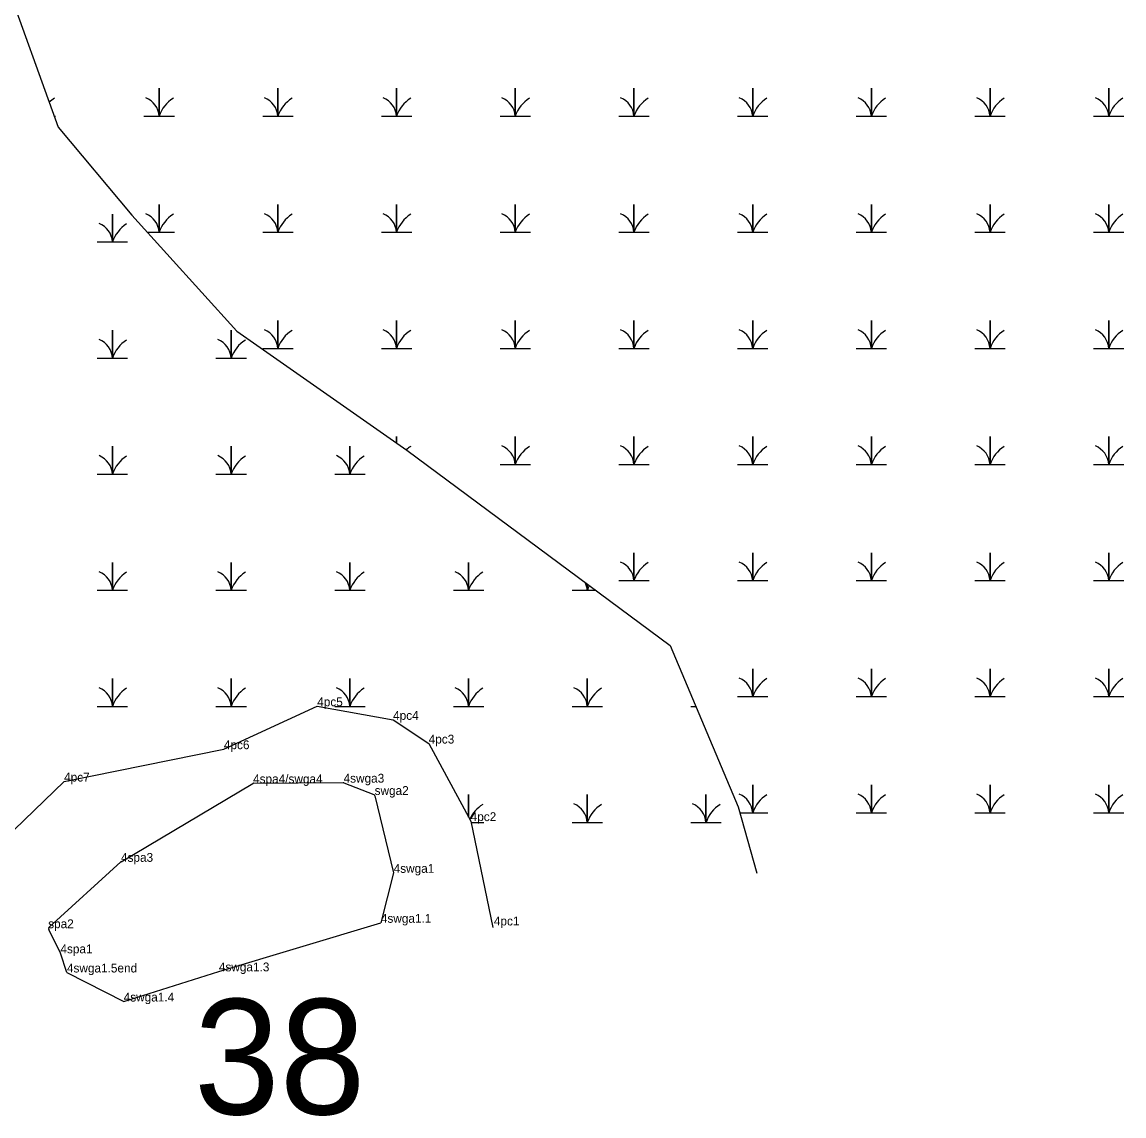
# Model space of a CAD drawing. Extents: x 2072529 to 2268796, y 436423 to 470406.
# Drawn here: x 2104808 to 2105432, y 455716 to 456336 of the extents above; entities that cross this region are included whole.
import ezdxf

# ---------------------------------------------------------------- set-up
doc = ezdxf.new("R2010")
doc.units = 0
for name, color, linetype in [('Default', 7, 'Continuous'), ('Exist Environmental Wetland Boundary', 7, 'Continuous'), ('Exist Environmental Wetland Boundary Cogo Comment', 7, 'Continuous'), ('Exist Hydro Jurisdictional Stream or Body of Water NEU Mitigable', 7, 'Continuous'), ('Exist Hydro Jurisdictional Stream or Body of Water NEU Mitigable Cogo Comment', 7, 'Continuous'), ('Exist Hydro Swamp or Marsh', 7, 'Continuous'), ('Old_Level_20', 7, 'Continuous')]:
    doc.layers.add(name, color=color, linetype=linetype)

msp = doc.modelspace()

# ---------------------------------------------------------------- linework, layer by layer
at = {"layer": 'Exist Environmental Wetland Boundary'}
for points in [[(2104623.88, 456763.58), (2104645.55, 456671.48), (2104712.94, 456555.95), (2104765.9, 456450.04), (2104828.48, 456276.73), (2104870.16, 456226.82), (2104929.58, 456161.19), (2105025.86, 456093.8), (2105175.09, 455983.07), (2105213.61, 455891.61), (2105224.13, 455853.95)], [(2104609.24, 455735.62), (2104621.06, 455780.18), (2104644.33, 455777.94), (2104722.37, 455817.34), (2104735.27, 455837.55), (2104752.11, 455850.33), (2104763.03, 455846.4), (2104748.18, 455876.1), (2104755.02, 455879.71), (2104763.33, 455856.41), (2104791.87, 455867.62), (2104831.75, 455905.88), (2104922.28, 455924.22), (2104975.15, 455948.56), (2105018.14, 455940.86), (2105038.3, 455927.43), (2105062.1, 455883.49), (2105074.69, 455823.25)]]:
    msp.add_lwpolyline(points, dxfattribs=at)
at = {"layer": 'Exist Hydro Jurisdictional Stream or Body of Water NEU Mitigable'}
for p, q in [((2104864.06, 455860.45), (2104938.59, 455904.78)), ((2104939.09, 455904.92), (2104989.9, 455905.26)), ((2104990.27, 455905.19), (2105007.19, 455898.49)), ((2104823.29, 455823.28), (2104863.9, 455860.33))]:
    msp.add_line(p, q, dxfattribs=at)
for points in [[(2105007.79, 455897.8), (2105018.46, 455854.16), (2105011.2, 455825.84)], [(2104833.36, 455797.69), (2104865.51, 455781.23), (2104919.44, 455798.31), (2105011.2, 455825.84)], [(2104833.36, 455797.69), (2104829.66, 455808.56), (2104823.06, 455822.1)]]:
    msp.add_lwpolyline(points, dxfattribs=at)
for centre, start, end in [((2104939.1, 455903.92), 90.38443, 120.74544), ((2104989.9, 455904.26), 68.39894, 90.38443), ((2105006.82, 455897.57), 13.73502, 68.39894), ((2104864.57, 455859.59), 120.74544, 132.37312), ((2104823.96, 455822.54), 132.37312, 205.98818)]:
    msp.add_arc(centre, 1, start, end, dxfattribs=at)
at = {"layer": 'Exist Hydro Swamp or Marsh'}
for points in [[(2104877.01, 456283.01), (2104885.61, 456283.01), (2104885.61, 456298.79), (2104885.61, 456283.01), (2104894.22, 456283.01)], [(2104944.26, 456283.01), (2104952.86, 456283.01), (2104952.86, 456298.79), (2104952.86, 456283.01), (2104961.47, 456283.01)], [(2105011.51, 456283.01), (2105020.11, 456283.01), (2105020.11, 456298.79), (2105020.11, 456283.01), (2105028.72, 456283.01)], [(2105078.76, 456283.01), (2105087.36, 456283.01), (2105087.36, 456298.79), (2105087.36, 456283.01), (2105095.97, 456283.01)], [(2105146.01, 456283.01), (2105154.61, 456283.01), (2105154.61, 456298.79), (2105154.61, 456283.01), (2105163.22, 456283.01)], [(2105213.26, 456283.01), (2105221.86, 456283.01), (2105221.86, 456298.79), (2105221.86, 456283.01), (2105230.47, 456283.01)], [(2105280.51, 456283.01), (2105289.11, 456283.01), (2105289.11, 456298.79), (2105289.11, 456283.01), (2105297.72, 456283.01)], [(2105347.76, 456283.01), (2105356.36, 456283.01), (2105356.36, 456298.79), (2105356.36, 456283.01), (2105364.97, 456283.01)], [(2105415.01, 456283.01), (2105423.61, 456283.01), (2105423.61, 456298.79), (2105423.61, 456283.01), (2105432.22, 456283.01)], [(2104826.22, 456283.01), (2104826.97, 456283.01)], [(2104878.87, 456217.21), (2104885.61, 456217.21), (2104885.61, 456232.99), (2104885.61, 456217.21), (2104894.22, 456217.21)], [(2104944.26, 456217.21), (2104952.86, 456217.21), (2104952.86, 456232.99), (2104952.86, 456217.21), (2104961.47, 456217.21)], [(2105011.51, 456217.21), (2105020.11, 456217.21), (2105020.11, 456232.99), (2105020.11, 456217.21), (2105028.72, 456217.21)], [(2105078.76, 456217.21), (2105087.36, 456217.21), (2105087.36, 456232.99), (2105087.36, 456217.21), (2105095.97, 456217.21)], [(2105146.01, 456217.21), (2105154.61, 456217.21), (2105154.61, 456232.99), (2105154.61, 456217.21), (2105163.22, 456217.21)], [(2105213.26, 456217.21), (2105221.86, 456217.21), (2105221.86, 456232.99), (2105221.86, 456217.21), (2105230.47, 456217.21)], [(2105280.51, 456217.21), (2105289.11, 456217.21), (2105289.11, 456232.99), (2105289.11, 456217.21), (2105297.72, 456217.21)], [(2105347.76, 456217.21), (2105356.36, 456217.21), (2105356.36, 456232.99), (2105356.36, 456217.21), (2105364.97, 456217.21)], [(2105415.01, 456217.21), (2105423.61, 456217.21), (2105423.61, 456232.99), (2105423.61, 456217.21), (2105432.22, 456217.21)], [(2104850.56, 456211.72), (2104859.16, 456211.72), (2104859.16, 456227.5), (2104859.16, 456211.72), (2104867.76, 456211.72)], [(2104944.26, 456151.41), (2104952.86, 456151.41), (2104952.86, 456167.19), (2104952.86, 456151.41), (2104961.47, 456151.41)], [(2105011.51, 456151.41), (2105020.11, 456151.41), (2105020.11, 456167.19), (2105020.11, 456151.41), (2105028.72, 456151.41)], [(2105078.76, 456151.41), (2105087.36, 456151.41), (2105087.36, 456167.19), (2105087.36, 456151.41), (2105095.97, 456151.41)], [(2105146.01, 456151.41), (2105154.61, 456151.41), (2105154.61, 456167.19), (2105154.61, 456151.41), (2105163.22, 456151.41)], [(2105213.26, 456151.41), (2105221.86, 456151.41), (2105221.86, 456167.19), (2105221.86, 456151.41), (2105230.47, 456151.41)], [(2105280.51, 456151.41), (2105289.11, 456151.41), (2105289.11, 456167.19), (2105289.11, 456151.41), (2105297.72, 456151.41)], [(2105347.76, 456151.41), (2105356.36, 456151.41), (2105356.36, 456167.19), (2105356.36, 456151.41), (2105364.97, 456151.41)], [(2105415.01, 456151.41), (2105423.61, 456151.41), (2105423.61, 456167.19), (2105423.61, 456151.41), (2105432.22, 456151.41)], [(2104850.56, 456145.92), (2104859.16, 456145.92), (2104859.16, 456161.7), (2104859.16, 456145.92), (2104867.76, 456145.92)], [(2104917.81, 456145.92), (2104926.41, 456145.92), (2104926.41, 456161.7), (2104926.41, 456145.92), (2104935.01, 456145.92)], [(2105020.11, 456097.82), (2105020.11, 456101.39), (2105020.11, 456097.82)], [(2105078.76, 456085.61), (2105087.36, 456085.61), (2105087.36, 456101.39), (2105087.36, 456085.61), (2105095.97, 456085.61)], [(2105146.01, 456085.61), (2105154.61, 456085.61), (2105154.61, 456101.39), (2105154.61, 456085.61), (2105163.22, 456085.61)], [(2105213.26, 456085.61), (2105221.86, 456085.61), (2105221.86, 456101.39), (2105221.86, 456085.61), (2105230.47, 456085.61)], [(2105280.51, 456085.61), (2105289.11, 456085.61), (2105289.11, 456101.39), (2105289.11, 456085.61), (2105297.72, 456085.61)], [(2105347.76, 456085.61), (2105356.36, 456085.61), (2105356.36, 456101.39), (2105356.36, 456085.61), (2105364.97, 456085.61)], [(2105415.01, 456085.61), (2105423.61, 456085.61), (2105423.61, 456101.39), (2105423.61, 456085.61), (2105432.22, 456085.61)], [(2104850.56, 456080.12), (2104859.16, 456080.12), (2104859.16, 456095.9), (2104859.16, 456080.12), (2104867.76, 456080.12)], [(2104917.81, 456080.12), (2104926.41, 456080.12), (2104926.41, 456095.9), (2104926.41, 456080.12), (2104935.01, 456080.12)], [(2104985.06, 456080.12), (2104993.66, 456080.12), (2104993.66, 456095.9), (2104993.66, 456080.12), (2105002.26, 456080.12)], [(2105146.01, 456019.81), (2105154.61, 456019.81), (2105154.61, 456035.59), (2105154.61, 456019.81), (2105163.22, 456019.81)], [(2105213.26, 456019.81), (2105221.86, 456019.81), (2105221.86, 456035.59), (2105221.86, 456019.81), (2105230.47, 456019.81)], [(2105280.51, 456019.81), (2105289.11, 456019.81), (2105289.11, 456035.59), (2105289.11, 456019.81), (2105297.72, 456019.81)], [(2105347.76, 456019.81), (2105356.36, 456019.81), (2105356.36, 456035.59), (2105356.36, 456019.81), (2105364.97, 456019.81)], [(2105415.01, 456019.81), (2105423.61, 456019.81), (2105423.61, 456035.59), (2105423.61, 456019.81), (2105432.22, 456019.81)], [(2104850.56, 456014.32), (2104859.16, 456014.32), (2104859.16, 456030.1), (2104859.16, 456014.32), (2104867.76, 456014.32)], [(2104917.81, 456014.32), (2104926.41, 456014.32), (2104926.41, 456030.1), (2104926.41, 456014.32), (2104935.01, 456014.32)], [(2104985.06, 456014.32), (2104993.66, 456014.32), (2104993.66, 456030.1), (2104993.66, 456014.32), (2105002.26, 456014.32)], [(2105052.31, 456014.32), (2105060.91, 456014.32), (2105060.91, 456030.1), (2105060.91, 456014.32), (2105069.51, 456014.32)], [(2105119.56, 456014.32), (2105128.16, 456014.32), (2105128.16, 456017.89)], [(2105128.16, 456017.89), (2105128.16, 456014.32), (2105132.98, 456014.32)], [(2105213.26, 455954.01), (2105221.86, 455954.01), (2105221.86, 455969.79), (2105221.86, 455954.01), (2105230.47, 455954.01)], [(2105280.51, 455954.01), (2105289.11, 455954.01), (2105289.11, 455969.79), (2105289.11, 455954.01), (2105297.72, 455954.01)], [(2105347.76, 455954.01), (2105356.36, 455954.01), (2105356.36, 455969.79), (2105356.36, 455954.01), (2105364.97, 455954.01)], [(2105415.01, 455954.01), (2105423.61, 455954.01), (2105423.61, 455969.79), (2105423.61, 455954.01), (2105432.22, 455954.01)], [(2104850.56, 455948.52), (2104859.16, 455948.52), (2104859.16, 455964.3), (2104859.16, 455948.52), (2104867.76, 455948.52)], [(2104917.81, 455948.52), (2104926.41, 455948.52), (2104926.41, 455964.3), (2104926.41, 455948.52), (2104935.01, 455948.52)], [(2104985.06, 455948.52), (2104993.66, 455948.52), (2104993.66, 455964.3), (2104993.66, 455948.52), (2105002.26, 455948.52)], [(2105052.31, 455948.52), (2105060.91, 455948.52), (2105060.91, 455964.3), (2105060.91, 455948.52), (2105069.51, 455948.52)], [(2105119.56, 455948.52), (2105128.16, 455948.52), (2105128.16, 455964.3), (2105128.16, 455948.52), (2105136.76, 455948.52)], [(2105186.81, 455948.52), (2105189.64, 455948.52)], [(2105214.56, 455888.21), (2105221.86, 455888.21), (2105221.86, 455903.99), (2105221.86, 455888.21), (2105230.47, 455888.21)], [(2105280.51, 455888.21), (2105289.11, 455888.21), (2105289.11, 455903.99), (2105289.11, 455888.21), (2105297.72, 455888.21)], [(2105347.76, 455888.21), (2105356.36, 455888.21), (2105356.36, 455903.99), (2105356.36, 455888.21), (2105364.97, 455888.21)], [(2105415.01, 455888.21), (2105423.61, 455888.21), (2105423.61, 455903.99), (2105423.61, 455888.21), (2105432.22, 455888.21)], [(2105060.91, 455885.69), (2105060.91, 455898.5), (2105060.91, 455885.69)], [(2105119.56, 455882.72), (2105128.16, 455882.72), (2105128.16, 455898.5), (2105128.16, 455882.72), (2105136.76, 455882.72)], [(2105186.81, 455882.72), (2105195.41, 455882.72), (2105195.41, 455898.5), (2105195.41, 455882.72), (2105204.01, 455882.72)], [(2105062.26, 455882.72), (2105069.51, 455882.72)]]:
    msp.add_lwpolyline(points, dxfattribs=at)
for centre, radius, start, end in [((2104836.61, 456276.95), 19.22, 122.12745, 133.51645), ((2104873.35, 456282.12), 12.3, 4.14034, 67.53497), ((2104903.86, 456276.95), 19.22, 122.12745, 161.62219), ((2104940.6, 456282.12), 12.3, 4.14034, 67.53497), ((2104971.11, 456276.95), 19.22, 122.12745, 161.62219), ((2105007.85, 456282.12), 12.3, 4.14034, 67.53497), ((2105038.36, 456276.95), 19.22, 122.12745, 161.62219), ((2105075.1, 456282.12), 12.3, 4.14034, 67.53497), ((2105105.61, 456276.95), 19.22, 122.12745, 161.62219), ((2105142.35, 456282.12), 12.3, 4.14034, 67.53497), ((2105172.86, 456276.95), 19.22, 122.12745, 161.62219), ((2105209.6, 456282.12), 12.3, 4.14034, 67.53497), ((2105240.11, 456276.95), 19.22, 122.12745, 161.62219), ((2105276.85, 456282.12), 12.3, 4.14034, 67.53497), ((2105307.36, 456276.95), 19.22, 122.12745, 161.62219), ((2105344.1, 456282.12), 12.3, 4.14034, 67.53497), ((2105374.61, 456276.95), 19.22, 122.12745, 161.62219), ((2105411.35, 456282.12), 12.3, 4.14034, 67.53497), ((2105441.86, 456276.95), 19.22, 122.12745, 161.62219), ((2104846.9, 456210.83), 12.3, 4.14034, 67.53497), ((2104877.41, 456205.66), 19.22, 122.12745, 161.62219), ((2104873.35, 456216.32), 12.3, 4.14034, 67.53497), ((2104903.86, 456211.15), 19.22, 122.12745, 161.62219), ((2104940.6, 456216.32), 12.3, 4.14034, 67.53497), ((2104971.11, 456211.15), 19.22, 122.12745, 161.62219), ((2105007.85, 456216.32), 12.3, 4.14034, 67.53497), ((2105038.36, 456211.15), 19.22, 122.12745, 161.62219), ((2105075.1, 456216.32), 12.3, 4.14034, 67.53497), ((2105105.61, 456211.15), 19.22, 122.12745, 161.62219), ((2105142.35, 456216.32), 12.3, 4.14034, 67.53497), ((2105172.86, 456211.15), 19.22, 122.12745, 161.62219), ((2105209.6, 456216.32), 12.3, 4.14034, 67.53497), ((2105240.11, 456211.15), 19.22, 122.12745, 161.62219), ((2105276.85, 456216.32), 12.3, 4.14034, 67.53497), ((2105307.36, 456211.15), 19.22, 122.12745, 161.62219), ((2105344.1, 456216.32), 12.3, 4.14034, 67.53497), ((2105374.61, 456211.15), 19.22, 122.12745, 161.62219), ((2105411.35, 456216.32), 12.3, 4.14034, 67.53497), ((2105441.86, 456211.15), 19.22, 122.12745, 161.62219), ((2104940.6, 456150.52), 12.3, 4.14034, 67.53497), ((2104971.11, 456145.35), 19.22, 122.12745, 161.62219), ((2105007.85, 456150.52), 12.3, 4.14034, 67.53497), ((2105038.36, 456145.35), 19.22, 122.12745, 161.62219), ((2105075.1, 456150.52), 12.3, 4.14034, 67.53497), ((2105105.61, 456145.35), 19.22, 122.12745, 161.62219), ((2105142.35, 456150.52), 12.3, 4.14034, 67.53497), ((2105172.86, 456145.35), 19.22, 122.12745, 161.62219), ((2105209.6, 456150.52), 12.3, 4.14034, 67.53497), ((2105240.11, 456145.35), 19.22, 122.12745, 161.62219), ((2105276.85, 456150.52), 12.3, 4.14034, 67.53497), ((2105307.36, 456145.35), 19.22, 122.12745, 161.62219), ((2105344.1, 456150.52), 12.3, 4.14034, 67.53497), ((2105374.61, 456145.35), 19.22, 122.12745, 161.62219), ((2105411.35, 456150.52), 12.3, 4.14034, 67.53497), ((2105441.86, 456145.35), 19.22, 122.12745, 161.62219), ((2104846.9, 456145.03), 12.3, 4.14034, 67.53497), ((2104877.41, 456139.86), 19.22, 122.12745, 161.62219), ((2104914.15, 456145.03), 12.3, 4.14034, 67.53497), ((2104944.66, 456139.86), 19.22, 122.12745, 161.62219), ((2104846.9, 456079.23), 12.3, 4.14034, 67.53497), ((2104914.15, 456079.23), 12.3, 4.14034, 67.53497), ((2104981.4, 456079.23), 12.3, 4.14034, 67.53497), ((2105038.36, 456079.55), 19.22, 122.12745, 131.4452), ((2105075.1, 456084.72), 12.3, 4.14034, 67.53497), ((2105105.61, 456079.55), 19.22, 122.12745, 161.62219), ((2105142.35, 456084.72), 12.3, 4.14034, 67.53497), ((2105172.86, 456079.55), 19.22, 122.12745, 161.62219), ((2105209.6, 456084.72), 12.3, 4.14034, 67.53497), ((2105240.11, 456079.55), 19.22, 122.12745, 161.62219), ((2105276.85, 456084.72), 12.3, 4.14034, 67.53497), ((2105307.36, 456079.55), 19.22, 122.12745, 161.62219), ((2105344.1, 456084.72), 12.3, 4.14034, 67.53497), ((2105374.61, 456079.55), 19.22, 122.12745, 161.62219), ((2105411.35, 456084.72), 12.3, 4.14034, 67.53497), ((2105441.86, 456079.55), 19.22, 122.12745, 161.62219), ((2104877.41, 456074.06), 19.22, 122.12745, 161.62219), ((2104944.66, 456074.06), 19.22, 122.12745, 161.62219), ((2105011.91, 456074.06), 19.22, 122.12745, 161.62219), ((2105142.35, 456018.92), 12.3, 4.14034, 67.53497), ((2105172.86, 456013.75), 19.22, 122.12745, 161.62219), ((2105209.6, 456018.92), 12.3, 4.14034, 67.53497), ((2105240.11, 456013.75), 19.22, 122.12745, 161.62219), ((2105276.85, 456018.92), 12.3, 4.14034, 67.53497), ((2105307.36, 456013.75), 19.22, 122.12745, 161.62219), ((2105344.1, 456018.92), 12.3, 4.14034, 67.53497), ((2105374.61, 456013.75), 19.22, 122.12745, 161.62219), ((2105411.35, 456018.92), 12.3, 4.14034, 67.53497), ((2105441.86, 456013.75), 19.22, 122.12745, 161.62219), ((2104846.9, 456013.43), 12.3, 4.14034, 67.53497), ((2104877.41, 456008.26), 19.22, 122.12745, 161.62219), ((2104914.15, 456013.43), 12.3, 4.14034, 67.53497), ((2104944.66, 456008.26), 19.22, 122.12745, 161.62219), ((2104981.4, 456013.43), 12.3, 4.14034, 67.53497), ((2105011.91, 456008.26), 19.22, 122.12745, 161.62219), ((2105048.65, 456013.43), 12.3, 4.14034, 67.53497), ((2105079.16, 456008.26), 19.22, 122.12745, 161.62219), ((2105115.9, 456013.43), 12.3, 4.14034, 25.73763), ((2105146.41, 456008.26), 19.22, 152.81116, 161.62219), ((2105209.6, 455953.12), 12.3, 4.14034, 67.53497), ((2105240.11, 455947.95), 19.22, 122.12745, 161.62219), ((2105276.85, 455953.12), 12.3, 4.14034, 67.53497), ((2105307.36, 455947.95), 19.22, 122.12745, 161.62219), ((2105344.1, 455953.12), 12.3, 4.14034, 67.53497), ((2105374.61, 455947.95), 19.22, 122.12745, 161.62219), ((2105411.35, 455953.12), 12.3, 4.14034, 67.53497), ((2105441.86, 455947.95), 19.22, 122.12745, 161.62219), ((2104846.9, 455947.63), 12.3, 4.14034, 67.53497), ((2104877.41, 455942.46), 19.22, 122.12745, 161.62219), ((2104914.15, 455947.63), 12.3, 4.14034, 67.53497), ((2104944.66, 455942.46), 19.22, 122.12745, 161.62219), ((2104981.4, 455947.63), 12.3, 4.14034, 67.53497), ((2105011.91, 455942.46), 19.22, 122.12745, 161.62219), ((2105048.65, 455947.63), 12.3, 4.14034, 67.53497), ((2105079.16, 455942.46), 19.22, 122.12745, 161.62219), ((2105115.9, 455947.63), 12.3, 4.14034, 67.53497), ((2105146.41, 455942.46), 19.22, 122.12745, 161.62219), ((2105209.6, 455887.32), 12.3, 4.14034, 67.53497), ((2105240.11, 455882.15), 19.22, 122.12745, 161.62219), ((2105276.85, 455887.32), 12.3, 4.14034, 67.53497), ((2105307.36, 455882.15), 19.22, 122.12745, 161.62219), ((2105344.1, 455887.32), 12.3, 4.14034, 67.53497), ((2105374.61, 455882.15), 19.22, 122.12745, 161.62219), ((2105411.35, 455887.32), 12.3, 4.14034, 67.53497), ((2105441.86, 455882.15), 19.22, 122.12745, 161.62219), ((2105079.16, 455876.66), 19.22, 122.12745, 156.09006), ((2105115.9, 455881.83), 12.3, 4.14034, 67.53497), ((2105146.41, 455876.66), 19.22, 122.12745, 161.62219), ((2105183.15, 455881.83), 12.3, 4.14034, 67.53497), ((2105213.66, 455876.66), 19.22, 122.12745, 161.62219)]:
    msp.add_arc(centre, radius, start, end, dxfattribs=at)
at = {"layer": 'Old_Level_20'}
for p, q in [((2104975.15, 455948.56), (2104975.15, 455948.56)), ((2105018.14, 455940.86), (2105018.14, 455940.86)), ((2104922.28, 455924.22), (2104922.28, 455924.22)), ((2105038.3, 455927.43), (2105038.3, 455927.43)), ((2104831.75, 455905.88), (2104831.75, 455905.88)), ((2104938.82, 455904.92), (2104938.82, 455904.92)), ((2104990.09, 455905.27), (2104990.09, 455905.27)), ((2105007.67, 455898.3), (2105007.67, 455898.3)), ((2105062.1, 455883.49), (2105062.1, 455883.49)), ((2104863.97, 455860.4), (2104863.97, 455860.4)), ((2105018.46, 455854.16), (2105018.46, 455854.16)), ((2104822.73, 455822.78), (2104822.73, 455822.78)), ((2105011.2, 455825.84), (2105011.2, 455825.84)), ((2105074.69, 455823.25), (2105074.69, 455823.25)), ((2104829.66, 455808.56), (2104829.66, 455808.56)), ((2104833.36, 455797.69), (2104833.36, 455797.69)), ((2104919.44, 455798.31), (2104919.44, 455798.31)), ((2104865.51, 455781.23), (2104865.51, 455781.23))]:
    msp.add_line(p, q, dxfattribs=at)

# ---------------------------------------------------------------- texts
at = {"layer": 'Default'}
msp.add_text('38', height=65.34, dxfattribs=at).set_placement((2104905.31, 455717.28))
at = {"layer": 'Exist Environmental Wetland Boundary Cogo Comment'}
for s, p in [('4pc5', (2104975.15, 455948.56)), ('4pc4', (2105018.14, 455940.86)), ('4pc6', (2104922.28, 455924.22)), ('4pc3', (2105038.3, 455927.43)), ('4pc7', (2104831.75, 455905.88)), ('4pc2', (2105062.1, 455883.49)), ('4pc1', (2105075.24, 455824.34))]:
    msp.add_text(s, height=5, dxfattribs=at).set_placement(p)
at = {"layer": 'Exist Hydro Jurisdictional Stream or Body of Water NEU Mitigable Cogo Comment'}
for s, p in [('4spa4/swga4', (2104938.82, 455904.92)), ('4swga3', (2104990.09, 455905.27)), ('swga2', (2105007.67, 455898.3)), ('4spa3', (2104863.97, 455860.4)), ('4swga1', (2105018.46, 455854.16)), ('4swga1.1', (2105011.2, 455825.84)), ('spa2', (2104822.73, 455822.78)), ('4spa1', (2104829.66, 455808.56)), ('4swga1.5end', (2104833.36, 455797.69)), ('4swga1.3', (2104919.44, 455798.31)), ('4swga1.4', (2104865.51, 455781.23))]:
    msp.add_text(s, height=5, dxfattribs=at).set_placement(p)

doc.saveas('drawing.dxf')
